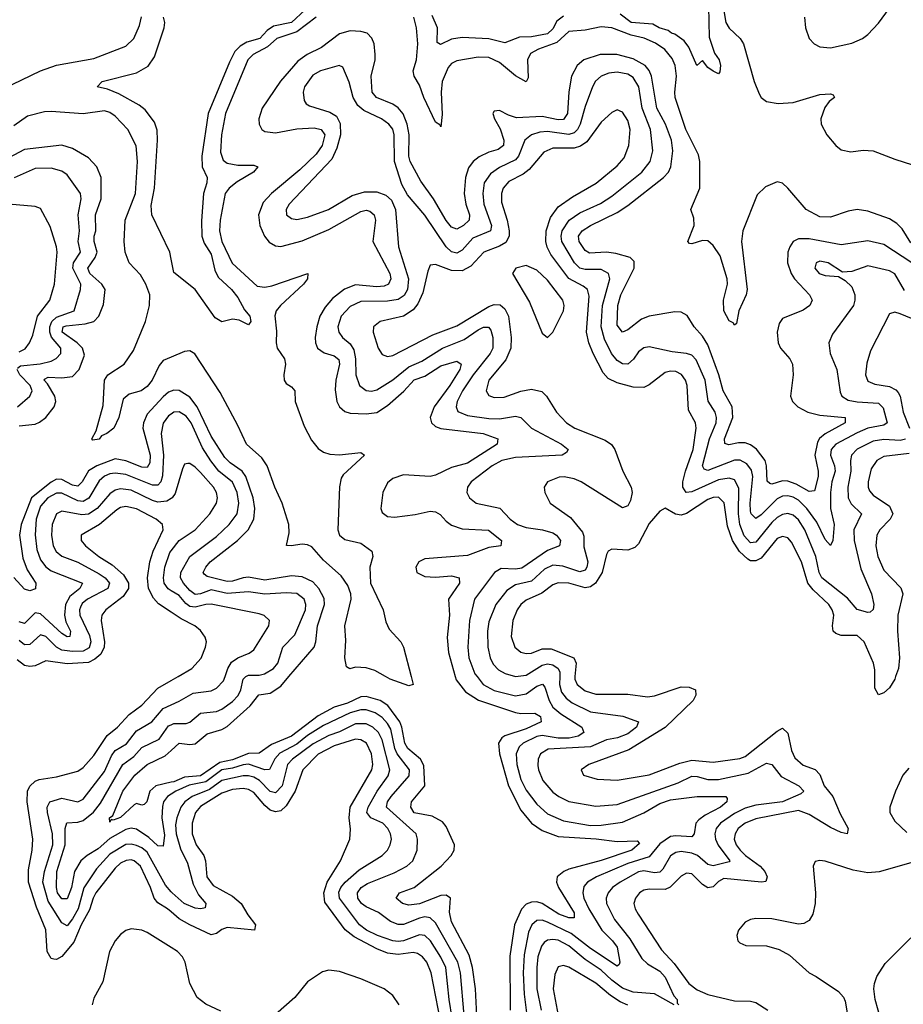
# Model space of a CAD drawing. Header units: inches. Extents: x 1694797 to 1849917, y 907313 to 1017959.
# Tile 678 of 834: x 1839432 to 1842742, y 938772 to 942461. Entities that reach past the tile are written whole.
import ezdxf

# ---------------------------------------------------------------- set-up
doc = ezdxf.new("R2010")
doc.units = ezdxf.units.IN
doc.header["$MEASUREMENT"] = 0
for name, color, linetype in [('B8933', 7, 'Continuous'), ('B8934', 7, 'Continuous'), ('B8943', 7, 'Continuous'), ('B8944', 7, 'Continuous')]:
    doc.layers.add(name, color=color, linetype=linetype)

msp = doc.modelspace()

# ---------------------------------------------------------------- linework, layer by layer
at = {"layer": 'B8933', "color": 5}
for points, elevation in [([(1840000, 939118), (1839985.7, 939130), (1839950, 939151.7), (1839935.9, 939170), (1839922.9, 939210), (1839885.2, 939290), (1839860.8, 939310), (1839850, 939313.5), (1839830.7, 939310.7), (1839810, 939300.3), (1839790, 939281.9), (1839717.8, 939190), (1839707, 939170), (1839694.4, 939125.6), (1839662.2, 939070), (1839635.5, 939004.5), (1839590, 938951.6), (1839570, 938939.5), (1839560.6, 938940.6), (1839550, 938943.5), (1839534.9, 938970), (1839530, 939051.1), (1839495.3, 939135.3), (1839465.6, 939230), (1839464.8, 939275.2), (1839479, 939350), (1839481.2, 939390), (1839459.9, 939530), (1839461.7, 939570), (1839470.3, 939589.7), (1839490, 939608.4), (1839505.2, 939614.8), (1839570, 939623.8), (1839650, 939645.6), (1839670, 939659), (1839710, 939704), (1839760.5, 939779.4), (1839798.8, 939810), (1839842.3, 939857.7), (1839890, 939893), (1839950, 939956), (1840000, 939985)], 680), ([(1840000, 939193.5), (1839978.7, 939218.7), (1839910, 939341.3), (1839890, 939357.9), (1839870, 939367.2), (1839850, 939372.2), (1839830, 939370.8), (1839770, 939334.3), (1839720.2, 939279.8), (1839672, 939208), (1839650.9, 939130), (1839630, 939092.5), (1839610, 939065.7), (1839590, 939077), (1839538.9, 939158.9), (1839519.1, 939230), (1839525.3, 939270), (1839556.5, 939370), (1839555.3, 939410), (1839536.3, 939490), (1839535.6, 939510), (1839545.2, 939530), (1839590, 939544.5), (1839650, 939531), (1839670, 939540.6), (1839750, 939643.8), (1839776.6, 939703.4), (1839790, 939722.7), (1839832.2, 939747.8), (1839870, 939796.9), (1839926.7, 939830), (1839970, 939880.3), (1840000, 939893.8)], 660), ([(1840000, 939559.1), (1839986, 939550), (1839971.2, 939530), (1839966.8, 939513.2), (1839965.2, 939470), (1839974.6, 939405.4), (1839970, 939364.2), (1839950, 939366.1), (1839916.6, 939396.6), (1839870, 939428.2), (1839850, 939431.4), (1839830, 939426.8), (1839770, 939393.5), (1839725.8, 939354.2), (1839684.9, 939330), (1839661.9, 939310), (1839637.2, 939270), (1839625.9, 939210), (1839610, 939167.5), (1839590, 939167.2), (1839574.5, 939190), (1839570, 939210), (1839571.9, 939270), (1839602.9, 939370), (1839602.7, 939430), (1839608.4, 939451.6), (1839650, 939453.9), (1839670, 939460.8), (1839708.3, 939491.7), (1839734.8, 939525.2), (1839818.2, 939670), (1839860.1, 939699.9), (1839890, 939734.7), (1839955.1, 939764.9), (1839990, 939815), (1840000, 939819.6)], 640), ([(1840000, 939603.7), (1839942.1, 939590), (1839919.9, 939570), (1839909.2, 939530.8), (1839899.1, 939520.9), (1839890, 939518.4), (1839870, 939523.8), (1839860.8, 939519.2), (1839810, 939471.6), (1839781.9, 939461.9), (1839775.1, 939464.9), (1839770, 939454), (1839768.2, 939470), (1839780.9, 939479.1), (1839818.5, 939570), (1839863.8, 939630), (1839910, 939670.8), (1839977.5, 939702.5), (1840000, 939722.8)], 620), ([(1840000, 938984.6), (1839910, 939040.9), (1839890, 939049.3), (1839850, 939054.2), (1839830, 939047.9), (1839810, 939034), (1839789.7, 939010.3), (1839768.3, 938970), (1839744.2, 938855.8), (1839710, 938794.3), (1839704.2, 938770)], 720)]:
    msp.add_lwpolyline(points, dxfattribs=dict(at, elevation=elevation))
at = {"layer": 'B8934', "color": 5}
for points, elevation in [([(1839370, 942202.5), (1839510, 942269.3), (1839570, 942290.4), (1839710, 942315.2), (1839830, 942361.4), (1839860.2, 942390), (1839880.8, 942439.2), (1839888.7, 942471.3)], 580), ([(1840000, 941563.5), (1839994.7, 941590), (1839927, 941730), (1839924.3, 941764.3), (1839937.7, 941830), (1839948.3, 942010), (1839946.7, 942046.7), (1839936.7, 942076.7), (1839902.8, 942122.8), (1839880.4, 942140.4), (1839803.1, 942183.1), (1839760.8, 942200.8), (1839722, 942210), (1839741.2, 942230), (1839870, 942261.3), (1839913.3, 942286.7), (1839937.6, 942322.4), (1839974, 942430), (1839976.5, 942450), (1839971.6, 942470)], 560), ([(1840000, 941196.7), (1839970, 941183.7), (1839954.6, 941165.4), (1839928.9, 941110), (1839910, 941086.5), (1839887.5, 941070), (1839841.8, 941058.2), (1839820.3, 941039.7), (1839803.3, 940970), (1839784.5, 940930), (1839758.3, 940910), (1839738.6, 940901.4), (1839730, 940889.1), (1839705.7, 940885.7), (1839702.9, 940890), (1839719.2, 940920.8), (1839745.1, 941014.9), (1839749.9, 941110), (1839762.7, 941130), (1839823.8, 941170), (1839858.5, 941221.5), (1839903.4, 941330), (1839918.6, 941390), (1839919.2, 941430), (1839905.4, 941470), (1839884.9, 941504.9), (1839842.5, 941550), (1839827.8, 941590), (1839824, 941630), (1839827.4, 941710), (1839866.3, 941810), (1839873.7, 941930), (1839868.3, 941988.3), (1839836.9, 942050), (1839790, 942099.7), (1839770, 942113.1), (1839750, 942119), (1839670, 942107.9), (1839550, 942117.3), (1839524.7, 942115.3), (1839461, 942099), (1839410, 942063.5)], 580), ([(1839430, 940939), (1839490, 940945), (1839507.1, 940952.9), (1839530.4, 940970), (1839561.2, 941010), (1839568.1, 941030), (1839564.2, 941050), (1839536.7, 941096.7), (1839524.1, 941110), (1839525.4, 941114.6), (1839538.6, 941121.4), (1839590, 941119.6), (1839630, 941123.9), (1839654.6, 941150), (1839675.5, 941204.5), (1839668.2, 941230), (1839648.1, 941250), (1839591.3, 941290), (1839595, 941310), (1839605.8, 941314.2), (1839678.1, 941321.9), (1839709.9, 941330.1), (1839728.2, 941350), (1839745.9, 941394.1), (1839753.1, 941450), (1839740.1, 941470), (1839694.6, 941510), (1839688, 941530), (1839715.4, 941570), (1839722.4, 941590), (1839711.8, 941630), (1839711.3, 941650), (1839718.1, 941670), (1839716.3, 941730), (1839736.9, 941790), (1839737.6, 941870), (1839721, 941910), (1839690, 941943), (1839630, 941978.7), (1839590, 941990.3), (1839450, 941974.1), (1839370, 941931.8)], 620), ([(1839424.2, 941155.8), (1839435.7, 941164.3), (1839508.8, 941171.2), (1839550, 941182.1), (1839568.9, 941191.1), (1839586.7, 941210), (1839586.3, 941230), (1839551.2, 941271.1), (1839544.8, 941290), (1839545.2, 941310), (1839552.1, 941330), (1839570, 941346), (1839636.9, 941370), (1839660.6, 941450), (1839661.4, 941470), (1839632, 941530), (1839633.5, 941550), (1839660.3, 941590), (1839650.9, 941630), (1839656.2, 941670), (1839651, 941730), (1839662.9, 941790), (1839659.9, 941810), (1839610, 941879.5), (1839590, 941893.3), (1839550, 941905.3), (1839490, 941903.6), (1839411, 941869)], 640), ([(1839430, 941216.6), (1839452.7, 941227.3), (1839468.6, 941250), (1839481.3, 941278.7), (1839499.2, 941350), (1839544.7, 941410), (1839562.4, 941470), (1839572.6, 941590), (1839569.9, 941610), (1839546.5, 941686.5), (1839510, 941753.3), (1839490, 941761), (1839390.4, 941770.4)], 660), ([(1839424.7, 941010), (1839470, 941050.2), (1839478.6, 941070), (1839471, 941090), (1839432.7, 941130), (1839422.3, 941150)], 640), ([(1840000, 941069), (1839990, 941064.9), (1839970, 941047.7), (1839910, 940983.2), (1839895.6, 940950), (1839893.5, 940930), (1839921.6, 940830), (1839919.8, 940800.2), (1839910, 940783.5), (1839890, 940784), (1839830, 940808.2), (1839790, 940815.7), (1839721.2, 940790), (1839690, 940770.7), (1839665.8, 940730), (1839650, 940713), (1839630, 940716.6), (1839590, 940737.9), (1839570, 940739), (1839550, 940728.7), (1839476.3, 940670), (1839437.6, 940570), (1839431.8, 940530), (1839444, 940444), (1839460.3, 940400.3), (1839492.6, 940350), (1839491.3, 940328.7), (1839470, 940321.6), (1839450, 940327.1), (1839410, 940371.6)], 620), ([(1840000, 940983.5), (1839990, 940977.1), (1839970.1, 940949.9), (1839962.9, 940910), (1839970.9, 940830), (1839967.8, 940752.2), (1839961.2, 940730), (1839950, 940717.6), (1839930, 940716.8), (1839830, 940757.1), (1839790, 940761.9), (1839770, 940759), (1839749.8, 940750.2), (1839730, 940733), (1839691.4, 940668.6), (1839670, 940656.1), (1839650, 940658.5), (1839590, 940686.6), (1839570, 940687), (1839537.7, 940670), (1839510, 940638.5), (1839494.1, 940590), (1839490.4, 940530.4), (1839496.2, 940476.2), (1839510, 940437.2), (1839530, 940411), (1839550, 940395.9), (1839667.7, 940350), (1839658.1, 940330), (1839620.3, 940299.7), (1839604.3, 940270), (1839600.2, 940230), (1839604.9, 940204.9), (1839623, 940170), (1839620.4, 940150), (1839610, 940148.1), (1839590, 940160.7), (1839510, 940235.5), (1839490, 940238.4), (1839450, 940198.8), (1839430, 940205)], 640), ([(1840000, 940667.6), (1839983.2, 940656.9), (1839950, 940653.9), (1839930, 940659), (1839850, 940697.9), (1839810, 940702.7), (1839790, 940697.9), (1839770, 940685), (1839723.1, 940630), (1839690, 940608.2), (1839665.3, 940605.3), (1839590, 940619.2), (1839569.8, 940610.2), (1839554.1, 940570), (1839551.5, 940530), (1839557.6, 940490), (1839568.6, 940468.6), (1839590.4, 940450.4), (1839650, 940429.1), (1839730, 940384.8), (1839752.8, 940370), (1839768.4, 940350), (1839762.2, 940330), (1839686.5, 940290), (1839666.5, 940273.5), (1839659.6, 940260.4), (1839655.9, 940250), (1839657.9, 940230), (1839693.3, 940153.3), (1839699.3, 940130), (1839692.1, 940107.9), (1839670, 940094.6), (1839630, 940093.4), (1839590, 940098.5), (1839570, 940110.6), (1839530, 940150.3), (1839510, 940155.9), (1839470, 940119.5), (1839450, 940118.6), (1839430, 940134.9)], 660), ([(1840000, 940240.6), (1839952.2, 940272.2), (1839933.5, 940293.5), (1839914.4, 940330), (1839910.7, 940370), (1839920.4, 940430), (1839932.8, 940470), (1839969.9, 940550), (1839967.7, 940570), (1839943.4, 940590), (1839870, 940627.8), (1839830, 940637.1), (1839810, 940632.7), (1839796, 940624), (1839731, 940569), (1839662.8, 940530), (1839662.7, 940510), (1839679.2, 940490), (1839728.9, 940450), (1839778.8, 940418.8), (1839820.6, 940380.6), (1839840.4, 940350), (1839839.6, 940330), (1839819.6, 940300.4), (1839754.8, 940250), (1839740.1, 940230), (1839737.1, 940210), (1839749.8, 940130), (1839749.2, 940110), (1839735.9, 940084.1), (1839714.4, 940065.6), (1839690, 940053.1), (1839610, 940048), (1839530, 940058.7), (1839490, 940040.6), (1839470, 940037.3), (1839450, 940041.8), (1839422.4, 940062.4)], 680), ([(1840000, 940321), (1839988, 940328), (1839973.9, 940350), (1839971.6, 940370), (1839975.9, 940410), (1839995.2, 940464.8), (1840000, 940471.1)], 660)]:
    msp.add_lwpolyline(points, dxfattribs=dict(at, elevation=elevation))
at = {"layer": 'B8943', "color": 5}
for points, elevation in [([(1840000, 939722.8), (1840030, 939749.7), (1840070, 939744.9), (1840090, 939747.4), (1840135, 939785), (1840190, 939801.7), (1840210, 939813), (1840296.2, 939890), (1840328.6, 939931.4), (1840370, 939937.3), (1840410, 939964.4), (1840440.8, 940000)], 620), ([(1840000, 939819.6), (1840010, 939824.2), (1840055.7, 939824.3), (1840070, 939829.2), (1840110, 939862.7), (1840170, 939868.9), (1840190, 939878), (1840230, 939906.2), (1840251, 939929), (1840260.9, 939950), (1840269.7, 939990.3), (1840279.9, 940000)], 640), ([(1840000, 939893.8), (1840030, 939907.3), (1840081.9, 939938.1), (1840150, 939946.5), (1840170, 939955.8), (1840196.1, 939983.9), (1840201.8, 940000)], 660), ([(1840000, 939985), (1840025.8, 940000)], 680), ([(1840898.4, 940000), (1840906, 939970), (1840890, 939965.1), (1840819.7, 939990), (1840802.5, 940000)], 580), ([(1841063.8, 940000), (1841067.3, 939987.3), (1841102.1, 939942.1), (1841150.9, 939910.9), (1841290, 939865.4), (1841310, 939861.1), (1841362.4, 939862.4), (1841382.8, 939850), (1841385.4, 939830), (1841330, 939803.7), (1841250, 939777.7), (1841237.8, 939770), (1841225.5, 939750), (1841230.1, 939710), (1841264, 939590), (1841310, 939499.8), (1841350.1, 939450), (1841390, 939423.1), (1841450, 939400.5), (1841591.7, 939391.7), (1841670, 939382), (1841744.9, 939384.9), (1841753.9, 939373.9), (1841725.5, 939350), (1841610, 939310.6), (1841490, 939277.7), (1841470.4, 939269.6), (1841445.6, 939250), (1841443.8, 939230), (1841451, 939210), (1841510, 939115.2), (1841510, 939096.2), (1841490, 939096.2), (1841451.6, 939110), (1841390, 939149.6), (1841370, 939155.3), (1841350, 939154.8), (1841330, 939146.7), (1841311.7, 939128.3), (1841285.4, 939070), (1841268, 938952), (1841269.2, 938750)], 620), ([(1841145.4, 940000), (1841168.7, 939970), (1841210, 939947.3), (1841290, 939927.8), (1841330, 939935), (1841370, 939964.5), (1841391, 939971), (1841399.6, 939959.7), (1841415.7, 939910), (1841430, 939885.6), (1841459.6, 939859.6), (1841538, 939810), (1841546.1, 939790), (1841524, 939776), (1841490.9, 939769.1), (1841450, 939769.4), (1841390, 939778.6), (1841370, 939775.7), (1841318.4, 939750), (1841303.7, 939736.3), (1841292.5, 939710), (1841294.1, 939670), (1841310, 939614.2), (1841330, 939574), (1841370, 939522.2), (1841410, 939485.4), (1841470, 939458.8), (1841570, 939442.1), (1841610, 939442.6), (1841690, 939454), (1841770, 939489), (1841830, 939524.8), (1841870, 939537.5), (1841970, 939550.5), (1842070.6, 939550.6), (1842078, 939550), (1842082.8, 939542.8), (1842081.4, 939530), (1842057.4, 939510), (1841999.6, 939480.4), (1841976.8, 939463.2), (1841965.7, 939450), (1841958.3, 939410), (1841950, 939399.9), (1841890, 939403.7), (1841870, 939400.3), (1841830, 939372.8), (1841790, 939324.5), (1841710, 939299.4), (1841593.6, 939250), (1841558.8, 939230), (1841546.2, 939213.8), (1841541.7, 939190), (1841545.5, 939170), (1841563.8, 939130), (1841612.9, 939050), (1841652.9, 939010), (1841670, 938985.6), (1841680.5, 938930), (1841678.3, 938921.6), (1841670, 938915.1), (1841570, 938980.9), (1841497.8, 939037.8), (1841410, 939080.1), (1841390, 939087.1), (1841370, 939085.9), (1841350.3, 939069.7), (1841338.4, 939041.6), (1841322.3, 938957.7), (1841318.9, 938890), (1841322.4, 938810), (1841336.7, 938690)], 640), ([(1841455.3, 940000), (1841454.3, 939970), (1841462, 939942), (1841479.3, 939919.3), (1841502, 939902), (1841570, 939867.8), (1841692, 939852), (1841750.3, 939830), (1841742.5, 939810), (1841710, 939785.3), (1841671.3, 939770), (1841630, 939762.3), (1841570, 939736.3), (1841412.1, 939727.9), (1841383.2, 939710), (1841374.6, 939690), (1841373.8, 939666.2), (1841375.4, 939650), (1841391.7, 939610), (1841430, 939566.4), (1841451.9, 939550), (1841490, 939531.5), (1841590, 939514.7), (1841670, 939521.1), (1841898.9, 939601.1), (1841950, 939626.4), (1841970, 939625.4), (1842010, 939613.7), (1842050, 939614), (1842161.8, 939638.2), (1842230, 939675.4), (1842250, 939670.2), (1842285.3, 939625.3), (1842351.1, 939590), (1842369.1, 939570), (1842358.9, 939561.1), (1842290, 939530), (1842190, 939518.5), (1842150, 939506.7), (1842110, 939487), (1842057.7, 939450), (1842040.9, 939430), (1842035.8, 939410), (1842039, 939390), (1842048.5, 939368.5), (1842092.1, 939310), (1842090, 939306), (1842030, 939290.9), (1842010, 939295.2), (1841970.8, 939330), (1841950, 939338.7), (1841910, 939344.2), (1841890, 939340.5), (1841870, 939328.8), (1841841.3, 939278.7), (1841830, 939267), (1841810, 939265), (1841770, 939271.4), (1841750, 939268.1), (1841681.2, 939230), (1841653, 939210), (1841636.3, 939190), (1841629.2, 939170), (1841630.1, 939150), (1841659.9, 939090), (1841717.8, 939017.8), (1841763.2, 938943.2), (1841784, 938924), (1841830, 938896.4), (1841850, 938874.1), (1841883.2, 938803.2), (1841894.6, 938790), (1841895.6, 938775.6), (1841902, 938770)], 660), ([(1841512.3, 940000), (1841511.3, 939990), (1841520.3, 939970), (1841550, 939946.4), (1841590, 939933.9), (1841710, 939934.4), (1841783.5, 939923.5), (1841810, 939928), (1841910, 939961.4), (1841940.4, 939960.4), (1841964, 939950), (1841965.1, 939930), (1841954.7, 939910), (1841850.5, 939809.5), (1841714.2, 939725.9), (1841564.9, 939670), (1841535.8, 939650), (1841544.4, 939630), (1841595.5, 939615.5), (1841670, 939611.4), (1841790, 939632), (1841904.9, 939675.1), (1841950, 939686.8), (1842030, 939679), (1842130, 939692.6), (1842150, 939700.9), (1842270, 939795.2), (1842290, 939806.1), (1842310, 939787.9), (1842323.2, 939723.2), (1842335.4, 939695.4), (1842367.8, 939667.8), (1842412, 939652), (1842430, 939632.5), (1842446.1, 939590), (1842477.8, 939550), (1842505.5, 939485.5), (1842536.4, 939430), (1842532.2, 939410), (1842510, 939415.2), (1842470, 939434.2), (1842390, 939483.4), (1842350, 939497.9), (1842190, 939466.2), (1842150, 939450.3), (1842124, 939430), (1842111.9, 939410), (1842109.3, 939390), (1842116.3, 939370), (1842131, 939350), (1842150.6, 939330), (1842206.4, 939290), (1842223, 939270), (1842232.2, 939250), (1842227.9, 939232.1), (1842210.7, 939229.3), (1842070, 939242.9), (1842050, 939232.4), (1842030, 939212.3), (1842010, 939208.3), (1841990, 939220.5), (1841950, 939260.2), (1841930, 939263.6), (1841910, 939251.9), (1841869.5, 939210.5), (1841850, 939202.5), (1841790, 939203.5), (1841770, 939199.4), (1841754.5, 939190), (1841739.2, 939170), (1841733.4, 939150), (1841737.4, 939130), (1841749, 939110), (1841836.2, 938976.2), (1841884.6, 938924.6), (1841939.3, 938850), (1841970, 938826.3), (1842010, 938808), (1842110, 938784.9), (1842170, 938784.1), (1842190, 938778.5), (1842234.4, 938750)], 680), ([(1842713.7, 940000), (1842710.1, 939990), (1842690, 939957.7), (1842670, 939939.4), (1842650, 939931.2), (1842635.8, 939955.8), (1842635.5, 940000)], 680), ([(1841144.6, 938730), (1841139.4, 938830), (1841128.9, 938910), (1841115.6, 938955.6), (1841050, 939080.3), (1841043, 939117), (1841046.2, 939170), (1841030, 939180.8), (1841010, 939179.9), (1840930, 939148.2), (1840890, 939143.2), (1840866, 939150), (1840842.5, 939170), (1840855.6, 939190), (1840910.2, 939209.8), (1841010.9, 939290), (1841049.2, 939330), (1841060.2, 939350), (1841060.7, 939370), (1841030, 939438.3), (1841015.6, 939455.6), (1840976.9, 939476.9), (1840910, 939489.9), (1840897.6, 939510), (1840900.1, 939530), (1840949.9, 939590.1), (1840946.5, 939666.5), (1840933.4, 939690), (1840886.1, 939730), (1840874.7, 939750), (1840864.3, 939810), (1840855.7, 939830), (1840811.2, 939891.2), (1840782.9, 939910), (1840730, 939925.7), (1840710, 939923.9), (1840660, 939900), (1840610, 939884.8), (1840550, 939852.3), (1840450, 939776.2), (1840375.3, 939744.7), (1840330, 939712.5), (1840290, 939711.9), (1840230, 939687.8), (1840181.5, 939678.5), (1840110, 939627.8), (1840050, 939622.3), (1840010, 939606), (1840000, 939603.7)], 620), ([(1841097.5, 938730), (1841083.4, 938890), (1841073.9, 938930), (1840990, 939077.3), (1840970, 939096.3), (1840950, 939099), (1840930, 939095.2), (1840870, 939071.4), (1840850, 939070.7), (1840821.9, 939081.9), (1840776.1, 939116.1), (1840730, 939136.7), (1840712.5, 939150), (1840699.4, 939170), (1840697.4, 939190), (1840710.9, 939210), (1840735.6, 939224.4), (1840835.5, 939264.5), (1840882.4, 939290), (1840904.7, 939310), (1840921.1, 939350), (1840923.1, 939390), (1840917.7, 939410), (1840805.9, 939510), (1840809.7, 939530), (1840823.8, 939550), (1840891.8, 939628.2), (1840892.4, 939650), (1840846, 939710), (1840837.1, 939730), (1840822.2, 939802.2), (1840810, 939824.4), (1840790, 939846.7), (1840764.5, 939864.5), (1840730, 939875), (1840710, 939875.3), (1840670, 939864.2), (1840570, 939816.9), (1840510, 939779.6), (1840470, 939746), (1840406.7, 939713.3), (1840388.5, 939691.5), (1840368.6, 939651.4), (1840350, 939649.9), (1840290, 939672), (1840270, 939669.4), (1840230, 939656.4), (1840190, 939650.1), (1840130, 939605.2), (1840067.3, 939592.7), (1840016.6, 939570), (1840000, 939559.1)], 640), ([(1841063.4, 938650), (1841041.7, 938790), (1841028.8, 938910), (1841010, 938948.9), (1840971.2, 939010), (1840950, 939029.9), (1840930, 939032.3), (1840870.4, 939009.6), (1840850, 939007.6), (1840829.8, 939010), (1840772.6, 939030), (1840731.6, 939050), (1840704.8, 939070), (1840629.9, 939170), (1840627.8, 939192.2), (1840634.8, 939210), (1840651, 939230), (1840704, 939276), (1840790.6, 939330), (1840810.5, 939350), (1840820.5, 939370), (1840824.9, 939390), (1840821.6, 939410), (1840811.7, 939430), (1840792.5, 939450), (1840747.8, 939470), (1840733.2, 939490), (1840737.1, 939510), (1840771.3, 939570), (1840812.7, 939627.3), (1840818.4, 939650), (1840790, 939762.4), (1840776.3, 939790), (1840755.7, 939810), (1840730, 939822.5), (1840690, 939822.5), (1840630, 939793.2), (1840590, 939779.5), (1840532.2, 939747.8), (1840454, 939690), (1840436.1, 939670), (1840415, 939590), (1840390, 939564), (1840370, 939568.8), (1840330.6, 939610), (1840310, 939622.4), (1840290, 939628.3), (1840270, 939627.7), (1840190, 939611), (1840142.8, 939577.2), (1840077.8, 939550), (1840050.9, 939530), (1840036.3, 939510), (1840020.8, 939470), (1840016.2, 939443.8), (1840018.2, 939410), (1840034.2, 939354.2), (1840061.1, 939301.1), (1840081.6, 939221.6), (1840102.1, 939182.1), (1840129.1, 939150), (1840126.7, 939133.3), (1840110.7, 939129.3), (1840090, 939132.2), (1840049, 939150), (1840003, 939190), (1840000, 939193.5)], 660), ([(1841008.7, 938710), (1840974.1, 938890), (1840957.3, 938930), (1840941.1, 938950), (1840922.4, 938962.4), (1840905.8, 938965.8), (1840850, 938959), (1840810, 938963.6), (1840770, 938979.3), (1840685.2, 939025.2), (1840651, 939051), (1840575.2, 939155.2), (1840572.1, 939190), (1840583.8, 939230), (1840634.2, 939310), (1840669.2, 939390), (1840671.4, 939428.6), (1840666.1, 939470), (1840670.6, 939510), (1840751.7, 939650), (1840755.4, 939670), (1840750.3, 939710), (1840731.2, 939750), (1840710, 939763.4), (1840690, 939764.8), (1840610, 939740.8), (1840550.4, 939709.6), (1840492.6, 939650), (1840464.6, 939570), (1840430, 939515.7), (1840410, 939497.3), (1840390, 939493.4), (1840370, 939499.3), (1840350, 939516.2), (1840310, 939566), (1840290, 939576.9), (1840270, 939580.5), (1840230, 939577.2), (1840190, 939563.3), (1840110, 939512.4), (1840091.1, 939490), (1840078.1, 939450), (1840078.3, 939410), (1840093.8, 939370), (1840122.1, 939330), (1840128, 939310), (1840133, 939250), (1840156.8, 939216.8), (1840230, 939176.7), (1840261.7, 939150), (1840286.9, 939106.9), (1840315.8, 939070), (1840312, 939050), (1840210, 939059.1), (1840190, 939052.3), (1840170, 939036.7), (1840150, 939032.1), (1840070, 939069.3), (1840030, 939092.7), (1840000, 939118)], 680), ([(1842762.9, 939657.1), (1842740.8, 939630), (1842712.8, 939570), (1842691.6, 939510), (1842692.3, 939490), (1842710, 939457.6), (1842755.2, 939415.2)], 720), ([(1842797.3, 939310), (1842651.9, 939268.1), (1842610, 939264.1), (1842553.9, 939273.9), (1842450, 939308.2), (1842430, 939311.3), (1842412.6, 939307.4), (1842404.1, 939290), (1842412.8, 939190), (1842411.7, 939150), (1842404, 939110), (1842390, 939086.2), (1842370, 939075), (1842350, 939072), (1842250, 939092.6), (1842190, 939093), (1842170, 939089.8), (1842150, 939079.8), (1842124.7, 939050), (1842119, 939030), (1842122, 939010), (1842130, 939002), (1842152.8, 938992.8), (1842230, 938991.3), (1842277.4, 938977.4), (1842315.5, 938955.5), (1842389.1, 938890), (1842416.3, 938876.3), (1842499.5, 938819.5), (1842518.2, 938798.2), (1842524.2, 938784.2), (1842547, 938650)], 720), ([(1841883.5, 938770), (1841810.5, 938810.5), (1841730, 938817.5), (1841690, 938832.9), (1841650, 938862.3), (1841610, 938899.9), (1841550, 938939.9), (1841490, 938991.4), (1841450, 939011.6), (1841430, 939015.1), (1841410, 939012.4), (1841397.1, 939002.9), (1841387.6, 938990), (1841373.6, 938950), (1841369, 938910), (1841370, 938830), (1841385.7, 938750)], 660), ([(1842659.7, 938710), (1842637.5, 938790), (1842632.5, 938830), (1842634.6, 938850), (1842643.7, 938876.3), (1842675, 938925), (1842770, 939021.1)], 720), ([(1840186.3, 938746.3), (1840130, 938772.4), (1840096.8, 938796.8), (1840069.3, 938849.3), (1840052.6, 938930), (1840042.3, 938950), (1840023.4, 938970), (1840000, 938984.6)], 720), ([(1840854.1, 938770), (1840830, 938804.6), (1840797.6, 938830), (1840710, 938867.3), (1840630, 938894.4), (1840590, 938900.4), (1840566.5, 938893.5), (1840510, 938855.6), (1840463.1, 938796.9), (1840390, 938733.3)], 720), ([(1841710, 938769), (1841681.5, 938781.5), (1841645.1, 938805.1), (1841590, 938851.7), (1841490, 938911), (1841470, 938917), (1841450, 938911.9), (1841436.9, 938883.1), (1841430.1, 938829.9), (1841449.4, 938730)], 680)]:
    msp.add_lwpolyline(points, dxfattribs=dict(at, elevation=elevation))
at = {"layer": 'B8944', "color": 5}
for points, elevation in [([(1842058.1, 942570), (1842077.1, 942450), (1842089.5, 942429.5), (1842131, 942391), (1842144.1, 942370), (1842184.2, 942230), (1842202.8, 942182.8), (1842210.1, 942170), (1842230, 942154), (1842273.3, 942146.7), (1842330, 942151), (1842430, 942181.1), (1842470, 942183.6), (1842479.3, 942179.3), (1842484.6, 942170), (1842465.2, 942154.8), (1842448.5, 942131.5), (1842433.8, 942090), (1842434.8, 942070), (1842455.3, 942030), (1842489.5, 941990), (1842510, 941973.7), (1842546.2, 941966.2), (1842591.9, 941971.9), (1842630, 941969.4), (1842710, 941938.8), (1842870, 941887.1)], 580), ([(1842012.5, 942510), (1842015, 942395), (1842035.6, 942335.6), (1842052.7, 942310), (1842057.3, 942290), (1842054.8, 942265.2), (1842050, 942258), (1842030, 942268.7), (1842010, 942282), (1841990, 942308), (1841969, 942289), (1841938.4, 942358.4), (1841921.5, 942381.5), (1841887, 942407), (1841874, 942410), (1841861, 942421), (1841827.8, 942430), (1841804.1, 942444.1), (1841723.1, 942450), (1841681.4, 942481.4)], 560), ([(1842372.1, 942470), (1842376.3, 942430), (1842390.1, 942390.1), (1842408.8, 942370), (1842430, 942359.2), (1842470, 942356), (1842550, 942373), (1842590, 942390.8), (1842610, 942405.4), (1842650, 942448.4), (1842690, 942504.5)], 620), ([(1840501.7, 942498.3), (1840450.6, 942450), (1840383.1, 942436.9), (1840359.5, 942420.5), (1840332.2, 942390), (1840283.8, 942376.2), (1840257.6, 942362.4), (1840238.6, 942341.4), (1840218.2, 942301.8), (1840137.9, 942110), (1840114.5, 941950), (1840116, 941910), (1840134.5, 941870), (1840133.5, 941850), (1840120.5, 941810), (1840113, 941707), (1840115, 941650), (1840123.8, 941623.8), (1840150, 941582.3), (1840162.9, 941522.9), (1840176.2, 941496.2), (1840225.3, 941450), (1840250, 941420.3), (1840274.3, 941374.3), (1840294.8, 941350), (1840298, 941330), (1840290, 941318), (1840254.6, 941334.6), (1840230, 941339), (1840190, 941329.3), (1840164.1, 941344.1), (1840089.2, 941450), (1840010, 941513.2), (1840000, 941563.5)], 560), ([(1840542.4, 942470), (1840470, 942415.4), (1840395.7, 942390), (1840360.7, 942359.3), (1840306.9, 942330), (1840287.3, 942310), (1840203.5, 942110), (1840187.9, 942030), (1840184.7, 941964.7), (1840194.7, 941934.7), (1840210, 941923.6), (1840250, 941916.5), (1840310, 941915.9), (1840324.2, 941910), (1840308, 941890), (1840246.8, 941853.2), (1840217.3, 941830), (1840202.1, 941810), (1840183, 941710), (1840181.3, 941670), (1840189.5, 941630), (1840228.8, 941548.8), (1840322.5, 941462.5), (1840350, 941458.5), (1840376.3, 941463.7), (1840512, 941510), (1840511, 941490), (1840495.5, 941470), (1840409.3, 941390.7), (1840393.3, 941370), (1840388.5, 941351.5), (1840394.2, 941294.2), (1840392.5, 941250), (1840397.1, 941230), (1840423.8, 941190), (1840427.5, 941170), (1840421.6, 941130), (1840423.2, 941110), (1840430, 941098), (1840450, 941085.7), (1840462.5, 941070), (1840464.5, 941030), (1840498.4, 940938.4), (1840525.2, 940885.2), (1840550, 940854), (1840570, 940840.5), (1840593.6, 940833.6), (1840630, 940830.4), (1840710, 940839), (1840724, 940830), (1840644, 940756), (1840636.3, 940743.7), (1840629.7, 940710.3), (1840623.6, 940550), (1840630.1, 940530), (1840650, 940513.4), (1840710, 940499.9), (1840751, 940470), (1840755.5, 940450), (1840744.2, 940410), (1840746.7, 940350), (1840793.4, 940250), (1840804.5, 940204.4), (1840816.9, 940176.9), (1840860.5, 940130), (1840870.5, 940110), (1840898.4, 940000)], 580), ([(1842770, 941625.3), (1842738, 941678), (1842718, 941698), (1842690, 941715), (1842610, 941743.9), (1842570, 941749.6), (1842536.3, 941743.7), (1842470, 941721.1), (1842430, 941721.8), (1842378.5, 941750), (1842310, 941829.9), (1842290, 941848.6), (1842270, 941853.6), (1842225.6, 941834.4), (1842195.3, 941804.7), (1842141.7, 941670), (1842135.9, 941630), (1842157.3, 941450), (1842153.3, 941430), (1842125.8, 941370), (1842117.8, 941322.3), (1842110, 941316.2), (1842105.4, 941325.4), (1842090, 941333.3), (1842070, 941370), (1842068.3, 941410), (1842084.2, 941470), (1842082.1, 941490), (1842055.8, 941575.8), (1842030, 941615.4), (1842010, 941632.3), (1841990, 941633.4), (1841950, 941621.1), (1841942, 941622), (1841935.4, 941630), (1841958.8, 941690), (1841957.6, 941717.6), (1841945.8, 941750), (1841979.7, 941830), (1841980.1, 941930), (1841974.7, 941954.7), (1841927.8, 942050), (1841888.1, 942170), (1841886.2, 942190), (1841892.3, 942250), (1841887.5, 942290), (1841876.2, 942316.2), (1841849.5, 942349.5), (1841813.5, 942373.5), (1841772.2, 942392.2), (1841722.7, 942402.7), (1841650, 942430.6), (1841610, 942434.2), (1841550, 942421.8), (1841490, 942417.2), (1841444.5, 942375.5), (1841375.8, 942350), (1841346, 942334), (1841334.6, 942310), (1841336.5, 942243.5), (1841330, 942227.8), (1841290, 942251.1), (1841230, 942300.5), (1841190, 942319.6), (1841150, 942320.5), (1841070, 942306.6), (1841050, 942296.9), (1841037.9, 942282.1), (1841014.8, 942230), (1841010.8, 942190), (1841014.7, 942105.2), (1841010, 942059.5), (1841006.6, 942066.6), (1840990, 942077.2), (1840945.9, 942170), (1840930, 942215.7), (1840910.3, 942250), (1840906, 942270), (1840919.2, 942310), (1840923.7, 942370), (1840918.6, 942430), (1840908.2, 942470)], 580), ([(1841470, 942474.5), (1841444.1, 942455.9), (1841430, 942426.5), (1841410, 942408.2), (1841350, 942397.3), (1841304.2, 942395.8), (1841250, 942374.6), (1841190, 942389.9), (1841090, 942394), (1841050, 942387.9), (1841008.1, 942368.1), (1840996.1, 942376.1), (1840997.5, 942430), (1840977.1, 942477.1)], 560), ([(1842774.4, 941550), (1842670, 941618.1), (1842610, 941632.4), (1842510, 941617.8), (1842390, 941639.4), (1842350, 941639.4), (1842330.1, 941629.9), (1842317.2, 941610), (1842310, 941589.4), (1842308.8, 941550), (1842322.1, 941510), (1842334.5, 941490), (1842390.9, 941430), (1842400.6, 941410), (1842391.9, 941390), (1842367.3, 941372.7), (1842290, 941341.4), (1842277.7, 941322.3), (1842270.1, 941290), (1842273.1, 941250), (1842282, 941230), (1842317.1, 941190), (1842327.4, 941170), (1842330.1, 941130.1), (1842320.2, 941050), (1842327.6, 941030), (1842346.9, 941010), (1842384.9, 940990), (1842430, 940979.3), (1842524.2, 940970), (1842524.3, 940950), (1842450, 940909.9), (1842428.2, 940891.8), (1842421.3, 940878.7), (1842410.9, 940830), (1842423.9, 940770), (1842423.7, 940750), (1842410, 940696), (1842390, 940693.2), (1842341.1, 940721.1), (1842310, 940732.5), (1842290, 940733), (1842250, 940721.3), (1842242.9, 940723), (1842231.8, 940731.8), (1842229.6, 940790), (1842224.3, 940810), (1842191.9, 940851.9), (1842170, 940867.6), (1842150, 940875), (1842124.6, 940875.4), (1842088.3, 940868.3), (1842073.5, 940873.5), (1842072.5, 940890), (1842104.1, 940970), (1842101.4, 941010), (1842067.6, 941070), (1842051.8, 941130), (1842010, 941243.4), (1841990, 941275), (1841958.3, 941310), (1841932.2, 941352.2), (1841910, 941365), (1841886.8, 941366.8), (1841790, 941350.7), (1841761.5, 941338.5), (1841710, 941299.5), (1841690, 941290.7), (1841670, 941317), (1841672.8, 941390), (1841684.4, 941430), (1841734.1, 941530), (1841734.5, 941554.5), (1841719.2, 941570), (1841665.2, 941585.2), (1841630, 941589.6), (1841566.5, 941586.5), (1841550, 941596.7), (1841528.4, 941630), (1841526.2, 941650), (1841538.8, 941670), (1841570, 941690.4), (1841670, 941738.8), (1841710, 941765.4), (1841844.1, 941870), (1841862.2, 941890), (1841871.3, 941910), (1841879.3, 941970), (1841873.5, 942010), (1841851.1, 942070), (1841819.6, 942130), (1841798.9, 942250), (1841790.7, 942270.7), (1841775.5, 942290), (1841730, 942314), (1841669.2, 942330.8), (1841606.7, 942330), (1841545.9, 942310), (1841521, 942290), (1841499.6, 942250), (1841488.8, 942191.2), (1841484.8, 942110), (1841470, 942086.6), (1841450, 942085.9), (1841390, 942097.9), (1841293.8, 942093.8), (1841263.1, 942103.1), (1841230, 942120.3), (1841210, 942118.4), (1841205.3, 942110), (1841211.3, 942090), (1841232.1, 942052.1), (1841246.5, 942010), (1841244.5, 941990), (1841225.3, 941974.7), (1841190, 941964.6), (1841153, 941947), (1841130.9, 941929.1), (1841113.6, 941906.4), (1841101.9, 941870), (1841097.6, 941810), (1841104, 941770), (1841117.3, 941730), (1841115.6, 941710), (1841095.3, 941690), (1841070, 941676.4), (1841050, 941683.1), (1841030, 941708.9), (1840982.1, 941790), (1840935.4, 941855.4), (1840895.4, 941930), (1840890.2, 941950), (1840891, 942030), (1840883.6, 942070), (1840868.7, 942108.7), (1840850, 942130.7), (1840830, 942144.1), (1840769.3, 942169.3), (1840752.8, 942190), (1840748.9, 942250), (1840763.7, 942310), (1840764, 942330), (1840759.9, 942370), (1840752, 942392), (1840733.5, 942410), (1840710, 942417.2), (1840670, 942419.1), (1840630, 942408.5), (1840563.1, 942356.9), (1840509.5, 942330), (1840474.4, 942305.6), (1840409, 942231), (1840340.3, 942130), (1840328.6, 942090), (1840329.2, 942070), (1840339, 942050), (1840350, 942041.9), (1840390, 942037.1), (1840470, 942052.3), (1840535.3, 942055.3), (1840561.8, 942050), (1840575.1, 942030), (1840565.1, 941990), (1840542.5, 941957.5), (1840481.3, 941898.7), (1840375, 941810), (1840344, 941776), (1840327.2, 941730), (1840331.5, 941690), (1840349.6, 941650), (1840367.1, 941627.1), (1840390, 941613.1), (1840410.6, 941610.6), (1840490, 941632.3), (1840590, 941675.2), (1840710, 941742.3), (1840730, 941747), (1840743.8, 941743.8), (1840759.9, 941730), (1840764.9, 941710), (1840755.6, 941630), (1840818.8, 941510), (1840822.1, 941490), (1840814.1, 941470), (1840797.4, 941462.6), (1840770, 941459.7), (1840690, 941467.2), (1840648.5, 941451.5), (1840603.6, 941416.4), (1840576.1, 941383.9), (1840556.5, 941350), (1840545.3, 941310), (1840539.5, 941270), (1840540.8, 941250), (1840548.5, 941230), (1840573.2, 941213.2), (1840610, 941201.7), (1840627.9, 941187.9), (1840630.6, 941170), (1840616.3, 941110), (1840613.7, 941073.7), (1840620.1, 941030), (1840630, 941010.2), (1840650, 940993.1), (1840670, 940986.6), (1840730, 940984.2), (1840770, 940989.7), (1840810, 941015.4), (1840871.2, 941068.8), (1840910, 941111.7), (1840950, 941125.1), (1841010, 941164.5), (1841070, 941181.1), (1841086.4, 941170), (1841080.8, 941150), (1841043.9, 941090), (1840984.7, 941010), (1840969.7, 940970), (1840975.4, 940950), (1840990, 940937.1), (1841010, 940929.1), (1841168.7, 940910), (1841223.1, 940890), (1841220.8, 940870), (1841110, 940799.4), (1841050, 940782.9), (1840990, 940754.5), (1840970.3, 940749.7), (1840870, 940755.5), (1840830, 940741.4), (1840810, 940725.7), (1840792.3, 940690), (1840785.1, 940630), (1840790, 940614), (1840810, 940599.6), (1840836.7, 940596.7), (1840913.3, 940606.7), (1840970, 940619.9), (1840990, 940617.6), (1841007.2, 940607.3), (1841030, 940581.5), (1841050, 940567.6), (1841090, 940553.6), (1841188, 940548), (1841237.6, 940510), (1841234.8, 940490), (1841190, 940483.6), (1841110, 940452.9), (1840950, 940441), (1840926.9, 940430), (1840915.9, 940410), (1840920.2, 940390), (1840950, 940375), (1840990, 940372.5), (1841050, 940377.2), (1841078, 940370), (1841079.8, 940350), (1841038.5, 940290), (1841042.2, 940230), (1841033.4, 940146.6), (1841039.2, 940090), (1841063.8, 940000)], 620), ([(1842746.3, 941446.3), (1842710, 941509.1), (1842690, 941519.6), (1842610, 941538.4), (1842550, 941517.8), (1842514.7, 941514.8), (1842460.5, 941550), (1842430, 941556.8), (1842415.3, 941550), (1842411.4, 941530), (1842427.3, 941510), (1842450, 941502.3), (1842499, 941499), (1842524.5, 941484.4), (1842550, 941460.3), (1842560.8, 941430), (1842561.2, 941410), (1842555.4, 941390), (1842477.1, 941282.9), (1842463.8, 941250), (1842468.4, 941210), (1842493.5, 941150), (1842505.2, 941065.2), (1842511.8, 941050), (1842535.8, 941035.8), (1842569, 941029), (1842650, 941024.3), (1842667.2, 941007.2), (1842681.4, 940950), (1842670, 940942.1), (1842610, 940930), (1842570, 940913.1), (1842489.2, 940870.8), (1842472.1, 940850), (1842469.1, 940830), (1842484.3, 940790), (1842486.7, 940770), (1842474.7, 940730), (1842470.1, 940690), (1842469.7, 940629.7), (1842483.6, 940570), (1842478.6, 940510), (1842470, 940491.3), (1842450, 940513.7), (1842418.1, 940578.1), (1842381.5, 940630), (1842350, 940660.7), (1842330, 940671.9), (1842310, 940677), (1842290, 940675.6), (1842270, 940666.2), (1842210, 940605.7), (1842190, 940592.7), (1842172.7, 940610), (1842170, 940619.6), (1842168.8, 940650), (1842178.1, 940750), (1842173.3, 940773.3), (1842156.8, 940796.8), (1842130.7, 940810.7), (1842110, 940811.2), (1842010, 940772.1), (1841996.4, 940776.4), (1841990, 940789.6), (1842016.4, 940890), (1842041, 940950), (1842042.8, 940970), (1842038, 940990), (1842011.4, 941031.4), (1841999.5, 941110), (1841966.8, 941186.8), (1841950, 941203.5), (1841930.8, 941210.8), (1841876, 941216), (1841790, 941235.7), (1841770, 941231.4), (1841750, 941216.5), (1841731.3, 941188.7), (1841710, 941170.4), (1841690, 941171.2), (1841670, 941183.7), (1841649.8, 941209.8), (1841623.4, 941263.4), (1841610.7, 941310), (1841615.5, 941390), (1841642.5, 941490), (1841637.5, 941510), (1841610, 941525), (1841550, 941525.3), (1841530, 941530.3), (1841510.2, 941550.2), (1841462.8, 941630), (1841460.5, 941650), (1841464.8, 941670), (1841490.4, 941709.6), (1841530, 941737.7), (1841607.4, 941772.7), (1841650, 941800.3), (1841763.4, 941890), (1841793.9, 941930), (1841804.5, 941970), (1841795.7, 942050), (1841764.3, 942130), (1841752.2, 942210), (1841730, 942244.1), (1841710, 942256.3), (1841670, 942265), (1841639.6, 942260.4), (1841610, 942249.3), (1841589.4, 942230.6), (1841577.6, 942210), (1841550, 942135.6), (1841531.7, 942070), (1841522.4, 942050), (1841510, 942037.1), (1841490, 942030.5), (1841410, 942042.6), (1841380.4, 942039.6), (1841349.8, 942030.2), (1841324.5, 942010), (1841300.6, 941950), (1841290, 941936), (1841230, 941907.1), (1841196.3, 941883.8), (1841172.2, 941850), (1841166.9, 941810), (1841171.4, 941770), (1841200.2, 941690), (1841195.8, 941670), (1841130, 941642.1), (1841090, 941597.5), (1841070, 941586.2), (1841050, 941591.1), (1841029.8, 941609.8), (1840950, 941729.1), (1840884.9, 941804.8), (1840863.3, 941843.3), (1840836.2, 941930), (1840835.7, 942030), (1840830, 942050.6), (1840815.7, 942070), (1840787.2, 942090), (1840721, 942121), (1840699.2, 942139.2), (1840681.6, 942170), (1840667.1, 942227.1), (1840642.8, 942282.8), (1840629.6, 942289.6), (1840559.5, 942270), (1840530, 942253.2), (1840499.8, 942210), (1840494.4, 942190), (1840498, 942158), (1840505.8, 942145.8), (1840518, 942138), (1840594.4, 942114.4), (1840619, 942099), (1840632.5, 942072.5), (1840633.7, 942030), (1840620.4, 941979.6), (1840602, 941938), (1840441.2, 941770), (1840430.2, 941750), (1840431.4, 941730), (1840450, 941716.3), (1840470, 941713), (1840510, 941720.6), (1840588.8, 941750), (1840678, 941802), (1840723.8, 941816.2), (1840770, 941815.6), (1840803.9, 941803.9), (1840825.2, 941785.2), (1840840.7, 941750), (1840851, 941610), (1840889.1, 941490), (1840885.4, 941450), (1840872.7, 941427.3), (1840850, 941412.2), (1840810, 941406.1), (1840710, 941404.8), (1840670, 941386.1), (1840636.3, 941350), (1840624.3, 941310), (1840627.5, 941290), (1840641.2, 941270), (1840670, 941247), (1840684.5, 941224.5), (1840690.8, 941190), (1840691.5, 941130), (1840705, 941090), (1840730, 941071.4), (1840750, 941069.1), (1840770, 941073.6), (1840830, 941111.3), (1840890, 941160.5), (1840938.5, 941181.5), (1841016.5, 941230), (1841097.3, 941262.7), (1841150, 941299.5), (1841170, 941308.7), (1841188.9, 941308.9), (1841197.2, 941297.2), (1841204.5, 941270), (1841205, 941230), (1841194.6, 941210), (1841131.3, 941130), (1841091.4, 941070), (1841071.4, 941030), (1841067.1, 941010), (1841073.6, 940993.6), (1841110, 940978.5), (1841190, 940966.6), (1841230, 940966.1), (1841290, 940975.4), (1841310, 940970.8), (1841350, 940930.7), (1841461.6, 940870), (1841486.9, 940850), (1841480.2, 940839.8), (1841464.9, 940830), (1841290, 940820.1), (1841238.8, 940810), (1841202.5, 940790), (1841123.8, 940730), (1841110.2, 940710), (1841106.9, 940690), (1841117.3, 940670), (1841142, 940650), (1841230.5, 940630.5), (1841269.5, 940589.5), (1841296.9, 940570), (1841330, 940558.9), (1841390.4, 940550), (1841430, 940538), (1841443.8, 940530), (1841458.6, 940510), (1841454.9, 940490), (1841410, 940472.5), (1841313.5, 940406.5), (1841290, 940402.4), (1841235.6, 940404.4), (1841210.4, 940389.6), (1841135.6, 940290), (1841117.6, 940210), (1841110.9, 940110), (1841114.4, 940070), (1841137.7, 940010), (1841145.4, 940000)], 640), ([(1842750.6, 940889.4), (1842730, 940883.9), (1842670, 940888.3), (1842630, 940882.1), (1842570, 940851.7), (1842548.8, 940830), (1842544.5, 940810), (1842545.2, 940770), (1842534.5, 940710), (1842535.6, 940670), (1842546.9, 940646.9), (1842586.1, 940610), (1842557.5, 940550), (1842558.8, 940510), (1842583, 940403), (1842622.9, 940310), (1842632, 940270), (1842629.2, 940250.8), (1842618.5, 940241.5), (1842610, 940239.8), (1842570, 940250.6), (1842533.1, 940293.1), (1842437.3, 940370), (1842427.5, 940390), (1842414.2, 940450), (1842373.1, 940550), (1842350, 940587.5), (1842330, 940604.7), (1842310, 940610.7), (1842290, 940607.4), (1842270, 940595.5), (1842250, 940577.6), (1842190, 940503.8), (1842170, 940501.5), (1842146.6, 940526.6), (1842129.7, 940570), (1842124.8, 940610), (1842125.6, 940705.6), (1842110, 940736.4), (1842090, 940742.8), (1842050, 940736.5), (1841950, 940691.7), (1841928.7, 940690), (1841917, 940710), (1841916.4, 940730), (1841926.1, 940770), (1841955.7, 940850), (1841966.7, 940930), (1841963.4, 940950), (1841937.8, 940997.8), (1841932.8, 941090), (1841926.7, 941110), (1841911.7, 941131.7), (1841890, 941143.4), (1841870, 941144.2), (1841850, 941138.7), (1841790, 941092.7), (1841770, 941083), (1841730, 941084.6), (1841670, 941099.9), (1841636.2, 941116.2), (1841617.8, 941137.7), (1841580.1, 941210), (1841563.7, 941250), (1841555.4, 941290), (1841565.2, 941425.2), (1841559.6, 941450), (1841543.2, 941463.2), (1841490, 941490.7), (1841421.7, 941581.7), (1841408.2, 941608.2), (1841403.3, 941630), (1841404.2, 941670), (1841420.1, 941719.9), (1841450, 941760.1), (1841502.8, 941797.2), (1841591.8, 941848.2), (1841670, 941913.5), (1841696.1, 941943.9), (1841713.9, 941990), (1841718.7, 942050), (1841710, 942083.9), (1841690, 942114.5), (1841670, 942123.1), (1841650, 942113.8), (1841610, 942077), (1841556.7, 942003.3), (1841533.3, 941986.7), (1841510, 941980.2), (1841430, 941980.1), (1841395.3, 941964.7), (1841340.7, 941899.3), (1841317.9, 941882.1), (1841264.6, 941855.3), (1841242.8, 941830), (1841236.9, 941810), (1841237.7, 941777.7), (1841258.8, 941710), (1841265.8, 941670), (1841265.5, 941650), (1841253.7, 941626.3), (1841230, 941612.5), (1841170.8, 941590), (1841122.6, 941537.4), (1841090, 941520.1), (1841050, 941521.7), (1840990, 941544.1), (1840970, 941541.7), (1840960.6, 941519.4), (1840942.7, 941437.3), (1840924, 941396), (1840906.7, 941373.3), (1840870, 941350.3), (1840783, 941330), (1840757.8, 941310), (1840756.9, 941290), (1840775.5, 941230), (1840790, 941206), (1840810, 941198.6), (1840830, 941202.8), (1840979.9, 941280.1), (1841070, 941313.5), (1841190, 941387), (1841210, 941394.5), (1841232.1, 941392.1), (1841250, 941377.4), (1841263.4, 941350), (1841273.6, 941270), (1841272.7, 941230), (1841253.5, 941186.5), (1841189.2, 941110), (1841179.8, 941070), (1841190, 941052.7), (1841210, 941045), (1841246.7, 941046.7), (1841310, 941069.2), (1841350, 941077), (1841388.3, 941068.3), (1841405.4, 941050), (1841442.6, 940990), (1841480.6, 940950), (1841512.4, 940930), (1841625.6, 940885.6), (1841649.6, 940869.6), (1841662.3, 940850), (1841691.4, 940770), (1841722.7, 940710), (1841726.8, 940690), (1841720.9, 940659.1), (1841710, 940639.7), (1841690, 940632.4), (1841535.8, 940730), (1841510, 940740.5), (1841472.4, 940747.6), (1841453.5, 940746.5), (1841410, 940729.4), (1841397.6, 940710), (1841398.9, 940690), (1841418.9, 940650), (1841495.9, 940595.9), (1841540.6, 940540.6), (1841545.3, 940525.3), (1841545.8, 940485.8), (1841561.1, 940430), (1841557.4, 940410), (1841550, 940398), (1841530, 940392.4), (1841466.7, 940413.3), (1841430, 940417.6), (1841398, 940402), (1841350, 940357.4), (1841290, 940343.3), (1841257.4, 940322.6), (1841215.7, 940270), (1841190, 940205.4), (1841185.1, 940170), (1841186.1, 940110), (1841194.4, 940070), (1841205.9, 940045.9), (1841225.4, 940025.4), (1841251.1, 940011.1), (1841290, 940000.5), (1841330, 940004.5), (1841390, 940042.1), (1841410, 940047.9), (1841430, 940043.5), (1841449.6, 940030), (1841455.8, 940015.8), (1841455.3, 940000)], 660), ([(1842830, 941318.3), (1842730, 941359.5), (1842710, 941364.6), (1842690, 941358.5), (1842619.5, 941220.5), (1842605.8, 941174.3), (1842600.1, 941130), (1842610, 941106.9), (1842635.9, 941095.9), (1842690, 941086.4), (1842714.3, 941074.3), (1842723.6, 941063.6), (1842730.1, 941050), (1842741.5, 940990), (1842765.9, 940930)], 660), ([(1840802.5, 940000), (1840763, 940023), (1840730, 940032.1), (1840690, 940034.8), (1840668.4, 940028.4), (1840656.2, 940036.2), (1840649.9, 940069.9), (1840654.6, 940134.6), (1840650.6, 940190), (1840674, 940290), (1840673.1, 940310), (1840661.3, 940341.3), (1840636.9, 940376.9), (1840570, 940436.2), (1840526.1, 940486.1), (1840510, 940493.8), (1840490, 940495.7), (1840449.5, 940489.5), (1840431.5, 940491.5), (1840441.2, 940538.8), (1840439.9, 940570), (1840415.6, 940650), (1840387.8, 940710), (1840358.9, 940790), (1840339.6, 940819.6), (1840281.9, 940870), (1840250, 940941), (1840183.6, 941063.6), (1840088.8, 941208.8), (1840070, 941220.3), (1840050, 941218.4), (1840000, 941196.7)], 580), ([(1840440.8, 940000), (1840536, 940110), (1840541.9, 940130), (1840547.5, 940190), (1840574, 940270), (1840572.8, 940292.8), (1840553.4, 940330), (1840530, 940354.8), (1840490, 940373.9), (1840450, 940376.7), (1840350, 940361.6), (1840290, 940372.1), (1840270, 940370.2), (1840230, 940357.1), (1840210, 940356.3), (1840134.3, 940374.3), (1840122.9, 940382.9), (1840120.2, 940390), (1840129.5, 940410), (1840145.6, 940430), (1840248.1, 940510), (1840288.7, 940550), (1840310, 940590.1), (1840313.2, 940630), (1840306.5, 940670), (1840279.9, 940750), (1840266, 940770), (1840220.5, 940800.5), (1840201, 940821), (1840150, 940900.6), (1840097.3, 941010), (1840070, 941046.7), (1840030, 941071.4), (1840010, 941073), (1840000, 941069)], 620), ([(1840279.9, 940000), (1840290, 940005.6), (1840330, 940005.7), (1840349.6, 940010.4), (1840382.6, 940030), (1840399, 940050), (1840417.7, 940110), (1840463.2, 940156.8), (1840502.8, 940250), (1840504.5, 940270), (1840498.3, 940290), (1840470, 940310.7), (1840430, 940313.9), (1840350, 940308.1), (1840290, 940317.7), (1840210, 940310.6), (1840150, 940325.3), (1840110, 940309.5), (1840090, 940307.1), (1840070, 940322.3), (1840045.8, 940350), (1840034.7, 940370), (1840035.7, 940390), (1840070.2, 940449.8), (1840170, 940524.1), (1840217.4, 940570), (1840246.5, 940610), (1840253.1, 940650), (1840246.6, 940690), (1840230, 940727.7), (1840178.6, 940770), (1840147.8, 940807.8), (1840116.9, 940856.9), (1840075.2, 940950), (1840055.7, 940975.7), (1840030, 940991.6), (1840010, 940989.9), (1840000, 940983.5)], 640), ([(1842763.8, 940836.2), (1842670, 940824.5), (1842643, 940810), (1842621.7, 940778.3), (1842610.1, 940730), (1842610.1, 940710), (1842616, 940696), (1842630, 940680.1), (1842690, 940638.2), (1842702.6, 940610), (1842693.7, 940590), (1842653.9, 940550), (1842642.7, 940530), (1842638.8, 940490), (1842646.3, 940450), (1842670, 940398.5), (1842732.5, 940332.5), (1842740.4, 940310), (1842722.3, 940230), (1842721.1, 940170), (1842728.3, 940070), (1842724.6, 940030), (1842713.7, 940000)], 680), ([(1840000, 940471.1), (1840029.9, 940510), (1840089.2, 940550), (1840144.6, 940610), (1840169.3, 940650), (1840173.3, 940670), (1840169.9, 940690), (1840158.4, 940710), (1840110, 940764.9), (1840090, 940784.7), (1840070, 940798.2), (1840062.3, 940797.7), (1840050, 940795.1), (1840042.1, 940777.9), (1840014.7, 940685.3), (1840003.8, 940670), (1840000, 940667.6)], 660), ([(1842635.5, 940000), (1842635.3, 940024.7), (1842630.4, 940050), (1842595.4, 940130), (1842570, 940153.4), (1842510, 940154), (1842490, 940160.8), (1842480.1, 940170), (1842476.9, 940190), (1842481.8, 940230), (1842475.4, 940250), (1842463.4, 940270), (1842404.8, 940324.8), (1842384.3, 940350), (1842361.3, 940430), (1842323.9, 940503.9), (1842310, 940519.2), (1842290, 940525), (1842270, 940517.3), (1842210, 940444), (1842190, 940433.2), (1842170, 940434), (1842159.8, 940439.8), (1842128.8, 940468.8), (1842102, 940510), (1842083.6, 940563.6), (1842071, 940651), (1842050, 940672.4), (1842030, 940671.3), (1842010, 940663.8), (1841930, 940610.3), (1841910, 940604.5), (1841888.4, 940608.4), (1841850, 940631.1), (1841830, 940619.8), (1841790, 940573.3), (1841750, 940497.6), (1841736.7, 940483.3), (1841710, 940474), (1841650, 940477.7), (1841637.3, 940470), (1841630, 940457.6), (1841614.1, 940390), (1841589.6, 940350.4), (1841570, 940335.7), (1841550, 940331.8), (1841490, 940349.2), (1841450, 940351.4), (1841430, 940343.5), (1841387.9, 940312.1), (1841330, 940285.8), (1841309.5, 940270), (1841295.6, 940250), (1841279.6, 940210), (1841272.9, 940150), (1841286.6, 940110), (1841310, 940090.9), (1841330, 940086.1), (1841350, 940088), (1841390, 940103.3), (1841423.7, 940103.7), (1841508.1, 940070), (1841517.1, 940050), (1841512.3, 940000)], 680), ([(1840201.8, 940000), (1840212.3, 940030), (1840226.1, 940053.9), (1840249.4, 940070.6), (1840291.9, 940088.1), (1840310, 940100.6), (1840365.6, 940190), (1840368.3, 940210), (1840348.3, 940228.3), (1840330, 940234.4), (1840150, 940270.5), (1840130, 940270.2), (1840090, 940259.8), (1840070, 940262.7), (1840054.2, 940274.2), (1840030, 940303.6), (1840000, 940321)], 660), ([(1840025.8, 940000), (1840077.4, 940030), (1840111.7, 940068.4), (1840128.9, 940110), (1840131.9, 940130), (1840127.3, 940147.3), (1840110, 940172), (1840088.6, 940190), (1840036.6, 940216.6), (1840000, 940240.6)], 680)]:
    msp.add_lwpolyline(points, dxfattribs=dict(at, elevation=elevation))
at = {"layer": 'B8944', "color": 5, "elevation": 680}
msp.add_lwpolyline([(1841330, 941540.4), (1841290.8, 941530), (1841278.4, 941510), (1841342.6, 941402.6), (1841390, 941286.8), (1841410, 941270.8), (1841430, 941290.7), (1841469.7, 941370), (1841472, 941390), (1841467.3, 941410), (1841410, 941485), (1841370, 941522.2)], close=True, dxfattribs=at)

doc.saveas('drawing.dxf')
